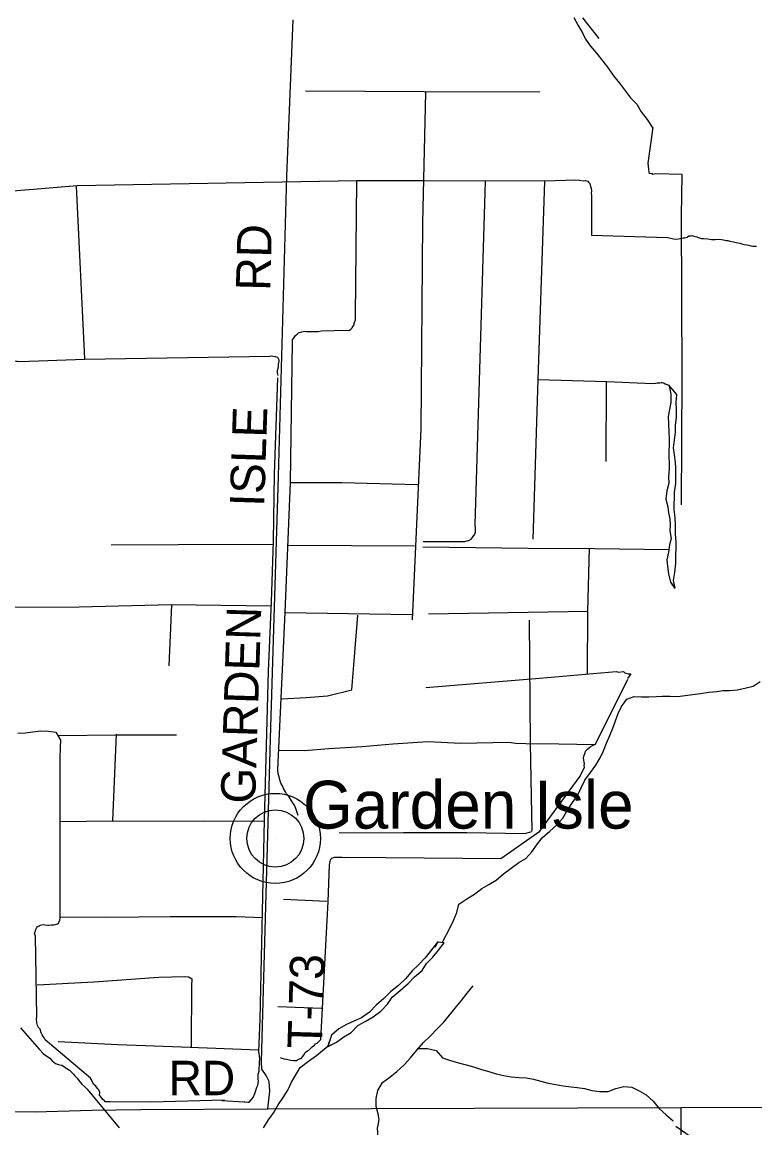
# Model space of a CAD drawing. Extents: x 1985906 to 2277390, y 930619 to 1324581.
# Drawn here: x 2099199 to 2105587, y 1093182 to 1102819 of the extents above; entities that cross this region are included whole.
import ezdxf

# ---------------------------------------------------------------- set-up
doc = ezdxf.new("R2010")
doc.units = 0
for name, color, linetype in [('GM_X_County_Road', 7, 'Continuous'), ('GM_X_County_Road_Text', 7, 'Continuous'), ('GM_X_Minor_Lake', 7, 'Continuous'), ('GM_X_Minor_River', 7, 'Continuous'), ('GM_X_Rail_Line', 7, 'Continuous'), ('GM_X_Township_Road', 7, 'Continuous'), ('GM_X_Township_Road_Text', 7, 'Continuous'), ('GM_X_Unincorporated', 7, 'Continuous'), ('GM_X_Unincorporated_Location', 7, 'Continuous'), ('GM_X_Unincorporated_Text', 7, 'Continuous')]:
    doc.layers.add(name, color=color, linetype=linetype)

msp = doc.modelspace()

# ---------------------------------------------------------------- linework, layer by layer
at = {"layer": 'GM_X_County_Road'}
msp.add_lwpolyline([(2096602.2, 1093345.8), (2098143.8, 1093324.5), (2099311.9, 1093322.1), (2099807.6, 1093337.6), (2100235.1, 1093343), (2101341, 1093348.4), (2104943.8, 1093359.5), (2106579.6, 1093366.5), (2107583.4, 1093382)], dxfattribs=at)
at = {"layer": 'GM_X_Minor_Lake'}
for points in [[(2104840.6, 1099651), (2104853.9, 1099575.2), (2104854.7, 1099504.9), (2104843.5, 1099442.9), (2104830.4, 1099383), (2104833.2, 1099314.7), (2104836, 1099244.4), (2104839, 1099188.1), (2104840.1, 1099135.9), (2104837.1, 1099083.8), (2104836.1, 1099029.6), (2104839.3, 1098979.3), (2104838.4, 1098929.2), (2104833.1, 1098857), (2104836.1, 1098800.8), (2104818.8, 1098732.8), (2104809.5, 1098660.8), (2104828.4, 1098594.2), (2104833.5, 1098541.9), (2104844.6, 1098491.5), (2104847.6, 1098435.2), (2104846.7, 1098385.1), (2104857.6, 1098318.6), (2104842.5, 1098262.7), (2104833.4, 1098200.7), (2104820.1, 1098132.7), (2104825.2, 1098078.4), (2104834, 1098010), (2104850.8, 1097937.4), (2104892.1, 1097886.4)], [(2104840.6, 1099650.6), (2104853.9, 1099575.2), (2104854.7, 1099504.9), (2104843.5, 1099442.9), (2104830.4, 1099383), (2104833.2, 1099314.7), (2104836, 1099244.4), (2104839, 1099188.1), (2104840.1, 1099135.9), (2104837.1, 1099083.8), (2104836.1, 1099029.6), (2104839.3, 1098979.3), (2104838.4, 1098929.2), (2104833.1, 1098857), (2104836.1, 1098800.8), (2104818.8, 1098732.8), (2104809.5, 1098660.8), (2104828.4, 1098594.2), (2104833.5, 1098541.9), (2104844.6, 1098491.5), (2104847.6, 1098435.2), (2104846.7, 1098385.1), (2104857.6, 1098318.6), (2104842.5, 1098262.7), (2104833.4, 1098200.7), (2104820.1, 1098132.7), (2104825.2, 1098078.4), (2104834, 1098010), (2104850.8, 1097937.4), (2104888.4, 1097884)], [(2104892.1, 1097886.4), (2104877.2, 1097952.9), (2104888.5, 1098021), (2104898, 1098103.1), (2104897.2, 1098171.3), (2104900.4, 1098237.5), (2104899.3, 1098287.7), (2104894.5, 1098360.1), (2104895.8, 1098432.3), (2104893, 1098500.6), (2104884.2, 1098571), (2104886.9, 1098719.5), (2104896.3, 1098797.6), (2104897.5, 1098861.8), (2104898.7, 1098932), (2104895.7, 1098984.3), (2104886.7, 1099048.7), (2104877.8, 1099109.1), (2104885, 1099177.2), (2104894.2, 1099243.2), (2104895.3, 1099303.4), (2104904.7, 1099377.5), (2104903.9, 1099443.8), (2104900.9, 1099504.1), (2104906.2, 1099574.2), (2104840.3, 1099651.3)], [(2104892.1, 1097886.4), (2104877.2, 1097952.9), (2104888.5, 1098021), (2104898, 1098103.1), (2104897.2, 1098171.3), (2104900.4, 1098237.5), (2104899.3, 1098287.7), (2104894.5, 1098360.1), (2104895.8, 1098432.3), (2104893, 1098500.6), (2104884.2, 1098571), (2104886.9, 1098719.5), (2104896.3, 1098797.6), (2104897.5, 1098861.8), (2104898.7, 1098932), (2104895.7, 1098984.3), (2104886.7, 1099048.7), (2104877.8, 1099109.1), (2104885, 1099177.2), (2104894.2, 1099243.2), (2104895.3, 1099303.4), (2104904.7, 1099377.5), (2104903.9, 1099443.8), (2104900.9, 1099504.1), (2104906.2, 1099574.2), (2104840.6, 1099651)], [(2101862.4, 1093889.6), (2101938.8, 1093930.4), (2102003.9, 1093975.3), (2102066.9, 1094012.2), (2102126.3, 1094075.3), (2102189.2, 1094110.2), (2102260.3, 1094149), (2102325.5, 1094200), (2102384.9, 1094259.1), (2102426.2, 1094320.5), (2102495.6, 1094379.4), (2102563, 1094440.3), (2102618.3, 1094499.5), (2102685.6, 1094552.4), (2102724.9, 1094615.9), (2102780.2, 1094669), (2102827.5, 1094730.3), (2102876.9, 1094795.6), (2102820, 1094799.9)], [(2102820, 1094799.9), (2102713.7, 1094664.3), (2102654.4, 1094603.2), (2102599.1, 1094550), (2102543.7, 1094482.8), (2102480.3, 1094423.8), (2102411, 1094368.9), (2102351.6, 1094309.9), (2102286.3, 1094252.9), (2102226.8, 1094189.8), (2102157.6, 1094140.9), (2102090.8, 1094112.1), (2102027.9, 1094083.2), (2101958.9, 1094044.4), (2101895.6, 1093991.4), (2101862.4, 1093889.6)], [(2102799.2, 1094757.1), (2102826.1, 1094807.8), (2102713.7, 1094664.3), (2102654.4, 1094603.2), (2102599.1, 1094550), (2102543.7, 1094482.8), (2102480.3, 1094423.8), (2102411, 1094368.9), (2102351.6, 1094309.9), (2102286.3, 1094252.9), (2102226.8, 1094189.8), (2102157.6, 1094140.9), (2102090.8, 1094112.1), (2102027.9, 1094083.2), (2101958.9, 1094044.4), (2101895.6, 1093991.4), (2101865.8, 1093900.1)], [(2101869.8, 1093893.5), (2101938.8, 1093930.4), (2102003.9, 1093975.3), (2102066.9, 1094012.2), (2102126.3, 1094075.3), (2102189.2, 1094110.2), (2102260.3, 1094149), (2102325.5, 1094200), (2102384.9, 1094259.1), (2102426.2, 1094320.5), (2102495.6, 1094379.4), (2102563, 1094440.3), (2102618.3, 1094499.5), (2102685.6, 1094552.4), (2102724.9, 1094615.9), (2102780.2, 1094669), (2102827.5, 1094730.3), (2102876.9, 1094795.6), (2102822.1, 1094799.7)]]:
    msp.add_lwpolyline(points, dxfattribs=at)
at = {"layer": 'GM_X_Minor_River'}
for points in [[(2104008.4, 1102858.1), (2104047.2, 1102790.1), (2104085.9, 1102720), (2104110.4, 1102670), (2104155, 1102610), (2104205.8, 1102548.1), (2104262.5, 1102480.2), (2104309.3, 1102414.2), (2104353.9, 1102352.2), (2104406.7, 1102288.3), (2104451.3, 1102228.4), (2104502.1, 1102160.4), (2104556.8, 1102102.6), (2104595.5, 1102036.5), (2104648.2, 1101970.6), (2104698.3, 1101894)], [(2101668.8, 1102221.2), (2102703.9, 1102213.5), (2103711, 1102212.4)], [(2102601.6, 1097610.9), (2102677.5, 1099273.5), (2102691.5, 1101069.7), (2102717.9, 1102205.2)], [(2104947.3, 1098612), (2104953.1, 1099725.9), (2104946, 1101127), (2104952.5, 1101490.2), (2104723.5, 1101496.6), (2104697.2, 1101491.1), (2104691.3, 1101499.2), (2104669.2, 1101497.6), (2104665.5, 1101513.8), (2104661.9, 1101537.9), (2104656.8, 1101590.2), (2104700.5, 1101900.5)], [(2104692.4, 1101870.2), (2104692.3, 1101869.9)], [(2098802.2, 1101322.5), (2099678, 1101394.1), (2102117.2, 1101437.9), (2102694.1, 1101438.9), (2103755.5, 1101436.8), (2104023, 1101443.7), (2104059.1, 1101443), (2104091.2, 1101436.4), (2104111.3, 1101438), (2104131.3, 1101433.6), (2104137.2, 1101423.5), (2104149, 1101411.2), (2104154.6, 1101387), (2104158.4, 1101372.9), (2104163.9, 1101346.7), (2104159.6, 1101328.7), (2104161.2, 1101306.6), (2104163.1, 1100963.3), (2104824.1, 1100940.7), (2104892.2, 1100927.3), (2104920.4, 1100930.8), (2104960.7, 1100938.1), (2104974.8, 1100937.8), (2104995, 1100945.4), (2105011.3, 1100955.2), (2105031.4, 1100956.8), (2105037.5, 1100958.7), (2105055.5, 1100954.3), (2105067.5, 1100952.1), (2105081.5, 1100947.8), (2105091.5, 1100941.6), (2105121.4, 1100933), (2105139.5, 1100932.6), (2105177.7, 1100929.9), (2105209.7, 1100923.3), (2105241.9, 1100924.7), (2105278.1, 1100926), (2105312.2, 1100921.3), (2105336.3, 1100916.9), (2105352.3, 1100914.5), (2105368.3, 1100910.2), (2105400.4, 1100905.6), (2105422.4, 1100899.2), (2105456.4, 1100892.5), (2105472.4, 1100886.2), (2105490.4, 1100881.8), (2105516.5, 1100877.3), (2105534.5, 1100874.9), (2105550.5, 1100870.6), (2105568.5, 1100866.3), (2105586.6, 1100865.9), (2105600.7, 1100867.7)], [(2099745.5, 1099883.4), (2099673.8, 1101388.1)], [(2101606.2, 1095905.8), (2101592.7, 1095940.1), (2101587, 1095956.3), (2101575.5, 1095988.6), (2101559.9, 1096015), (2101546.2, 1096033.3), (2101526.6, 1096065.8), (2101505, 1096092.3), (2101495.3, 1096110.6), (2101477.7, 1096139), (2101468.1, 1096163.3), (2101454.4, 1096187.6), (2101444.9, 1096215.9), (2101439.3, 1096240.1), (2101431.8, 1096268.4), (2101428.4, 1096304.6), (2101493.1, 1097674.2), (2101539.4, 1098807.4), (2101555.3, 1100033.5), (2101557.6, 1100049.5), (2101563.9, 1100061.5), (2101570.1, 1100071.4), (2101582.5, 1100089.2), (2101596.7, 1100099), (2101609, 1100110.8), (2101617.1, 1100114.6), (2101637.3, 1100120.3), (2101659.5, 1100125.9), (2101679.6, 1100123.5), (2101697.7, 1100123.1), (2101731.8, 1100122.5), (2101778.1, 1100123.6), (2101808.3, 1100127.1), (2102029.5, 1100134.9), (2102041.6, 1100132.6), (2102053.7, 1100134.4), (2102065.9, 1100144.2), (2102076.2, 1100156.1), (2102084.4, 1100168), (2102092.7, 1100181.8), (2102094.9, 1100191.8), (2102097.1, 1100201.8), (2102105.5, 1100225.8), (2102105.8, 1100239.8), (2102106.1, 1100255.9), (2102117.1, 1101433.9)], [(2102694.1, 1098291.6), (2103058, 1098292.7), (2103088.3, 1098300.2), (2103094.3, 1098300.1), (2103114.6, 1098311.7), (2103122.9, 1098323.6), (2103131.2, 1098335.5), (2103145.6, 1098357.3), (2103149.9, 1098375.3), (2103152.6, 1098409.3), (2103149.1, 1098439.5), (2103238.7, 1101428.6)], [(2103655.4, 1098313.4), (2103698.4, 1099703.6), (2103755.4, 1101430.8)], [(2097614.5, 1099873.8), (2099040, 1099890.8), (2099068.2, 1099892.3), (2099078.1, 1099886.1), (2099096.1, 1099881.7), (2099104.1, 1099875.5), (2099126, 1099867.1), (2099150.1, 1099864.6), (2099158.1, 1099864.5), (2099180.2, 1099860), (2099747.4, 1099881.3), (2101358.1, 1099908.8), (2101370.2, 1099910.6), (2101386.2, 1099906.3), (2101404.3, 1099903.9), (2101424.3, 1099899.5), (2101437.9, 1099875.2), (2101437.7, 1099863.1), (2101431.2, 1099837.2), (2101430.8, 1099813.1), (2101422.1, 1099779.1), (2101421.8, 1099761.1), (2101427.4, 1099738.9)], [(2100940.6, 1093419.5), (2101133.4, 1093407.8), (2101141.4, 1093407.6), (2101167.5, 1093405.1), (2101179.6, 1093406.9), (2101196, 1093426.7), (2101212.5, 1093446.4), (2101227.2, 1093480.3), (2101233.5, 1093500.2), (2101246.2, 1093536.1), (2101252.6, 1093554.1), (2101259.2, 1093586), (2101257.7, 1093612.1), (2101258.3, 1093650.3), (2101264.8, 1093676.2), (2101265.3, 1093702.3), (2101267.7, 1093724.4), (2101268.2, 1093752.5), (2101272.8, 1093782.5), (2101267.2, 1093810.7), (2101261.8, 1093846.9), (2101272.9, 1094129.7), (2101300.4, 1095331.5), (2101312, 1095865.2), (2101347.2, 1097163.2), (2101372.1, 1097766.9), (2101391.6, 1098294.4), (2101398, 1098878.4), (2101429.1, 1099718.8)], [(2103698.4, 1099705.6), (2104295.1, 1099688.2), (2104694.8, 1099670.6), (2104719, 1099672.1), (2104723, 1099672), (2104735.1, 1099675.8), (2104759.2, 1099675.4), (2104769.3, 1099677.2), (2104777.4, 1099677), (2104789.4, 1099674.8), (2104803.8, 1099666.3), (2104813.3, 1099662.3), (2104835.6, 1099656.2), (2104840.6, 1099650.6)], [(2104290.7, 1098989.8), (2104293.1, 1099688.3)], [(2104850.9, 1099643.8), (2104851.1, 1099643.5)], [(2101535.4, 1098805.5), (2101985.7, 1098806.9), (2102646.8, 1098790.3)], [(2099975.8, 1098263.2), (2100560.9, 1098266.1), (2101387.1, 1098270.4)], [(2101521.6, 1098259.8), (2102619.1, 1098254.9)], [(2102691.3, 1098245.5), (2103609.8, 1098234), (2104192.7, 1098232.9), (2104835.8, 1098222.7)], [(2104126.9, 1097140.3), (2104130.7, 1097686.2), (2104144.5, 1098233.9)], [(2097728.3, 1097693.8), (2098221, 1097706.5), (2098784, 1097715.9), (2099087.7, 1097720.1), (2099696.8, 1097722.5), (2100499.2, 1097743.4), (2101371.5, 1097730.8)], [(2100481.6, 1097207.8), (2100503.2, 1097741.3)], [(2102741.2, 1097662.5), (2104134.7, 1097686.1)], [(2101463.5, 1096920.1), (2101674.8, 1096932.1), (2101860, 1096948.7), (2102072, 1096998.8), (2102125.9, 1097650.1)], [(2101493.1, 1097674.2), (2102596.4, 1097657.2)], [(2103644.1, 1095768.5), (2103631.6, 1096531.5), (2103622.7, 1097605.5)], [(2102717.7, 1097020.6), (2103710.2, 1097102.1), (2104378.6, 1097159.6), (2104396.5, 1097153.2), (2104440.9, 1097158.4), (2104452.7, 1097148.1), (2104482.7, 1097139.5), (2104504.8, 1097139.1), (2104476, 1097097.5)], [(2101447.9, 1093795.2), (2101463.8, 1093788.9), (2101483.9, 1093784.5), (2101503.9, 1093780.1), (2101537.9, 1093773.4), (2101564, 1093768.9), (2101590.1, 1093770.4), (2101598.3, 1093774.3), (2101622.6, 1093785.8), (2101630.7, 1093787.7), (2101647, 1093803.4), (2101657.4, 1093821.3), (2101667.8, 1093839.2), (2101688.1, 1093852.8), (2101698.3, 1093858.7), (2101718.8, 1093880.4), (2101729, 1093888.2), (2101747.3, 1093903.9), (2101757.5, 1093913.7), (2101771.8, 1093921.5), (2101792.2, 1093939.2), (2101804.5, 1093953), (2101866.1, 1095154.1), (2101879.9, 1095473), (2101882.2, 1095489), (2101884.5, 1095505), (2101886.7, 1095515), (2101890.8, 1095523), (2101899.1, 1095532.8), (2101923.4, 1095542.4), (2101941.4, 1095542.1), (2101969.6, 1095541.5), (2101987.7, 1095541.2), (2102011.7, 1095538.7), (2102035.9, 1095542.3), (2103372.5, 1095528.8), (2103712.4, 1095767.2), (2104062.7, 1096246.3), (2104100.3, 1096325.9), (2104098.5, 1096335.9), (2104100.9, 1096358), (2104099, 1096366), (2104095.5, 1096390.2), (2104093.7, 1096404.3), (2104098.2, 1096430.3), (2104106.6, 1096450.2), (2104110.8, 1096464.2), (2104127.2, 1096481.9), (2104149.7, 1096503.6), (2104170.1, 1096515.2), (2104196.4, 1096526.8), (2104479.9, 1097093.4)], [(2102862.5, 1094799.7), (2102929.5, 1094927.1), (2102958.8, 1094990.8), (2102988.2, 1095060.5), (2103005.5, 1095132.4), (2103074.7, 1095177.2), (2103141.8, 1095220.1), (2103207, 1095267.1), (2103267.9, 1095302), (2103330.9, 1095341), (2103394.2, 1095396), (2103463.5, 1095446.8), (2103528.6, 1095493.8), (2103589.6, 1095528.7), (2103642.9, 1095587.9), (2103690.4, 1095657.3), (2103731.5, 1095708.7), (2103798.9, 1095767.6), (2103856.1, 1095820.7), (2103913.5, 1095881.8), (2103946.8, 1095943.4), (2103996.3, 1096016.7), (2104039.7, 1096080.1), (2104071, 1096145.8), (2104104.3, 1096213.4), (2104153.8, 1096280.7), (2104201.2, 1096344), (2104238.5, 1096407.5), (2104267.7, 1096467.2), (2104293, 1096534.9), (2104322.3, 1096600.6), (2104347.6, 1096666.4), (2104394.1, 1096794), (2104423.4, 1096855.6), (2104470.8, 1096919), (2104535.5, 1096941.8), (2104597.8, 1096938.6), (2104662.1, 1096939.4), (2104728.5, 1096942.1), (2104778.8, 1096945.2), (2104849.1, 1096943.8), (2104913.4, 1096940.6), (2104977.9, 1096951.4), (2105042.4, 1096958.2), (2105112.9, 1096968.9), (2105185.5, 1096979.6), (2105253.9, 1096986.3), (2105306.3, 1096993.3), (2105366.6, 1096994.2), (2105433.1, 1096999), (2105499.7, 1097013.7), (2105570.3, 1097030.5), (2105633.4, 1097071.4)], [(2099162.5, 1096620.7), (2099228.9, 1096625.5), (2099293.4, 1096632.3), (2099361.9, 1096641), (2099428.2, 1096639.8), (2099492.4, 1096630.5), (2099533.3, 1096561.5), (2099530.2, 1096499.3), (2099528.5, 1096400.2)], [(2099512.4, 1096602), (2100022.7, 1096608.3), (2100545.3, 1096606.4)], [(2099989.2, 1095862.3), (2100020.7, 1096612.4)], [(2101441.5, 1096474.9), (2101660.5, 1096470.7), (2101873.9, 1096488.8), (2102163.7, 1096507.3), (2102429.5, 1096528.3), (2102735.4, 1096548.6), (2103022.6, 1096535.1), (2103442.9, 1096543.1), (2103501, 1096534), (2103589.4, 1096532.3), (2103876.8, 1096528.8), (2104192.3, 1096522.8)], [(2100962, 1093422.2), (2100321.2, 1093405.2), (2099967.5, 1093407.9), (2099957.4, 1093408.1), (2099939.3, 1093408.5), (2099933.3, 1093408.6), (2099923.3, 1093408.8), (2099917.4, 1093416.9), (2099901.5, 1093429.3), (2099887.8, 1093449.6), (2099874, 1093465.9), (2099876.5, 1093490), (2099868.8, 1093512.2), (2099857, 1093526.5), (2099841.3, 1093546.8), (2099825.4, 1093559.2), (2099813.7, 1093579.5), (2099804.1, 1093599.7), (2099796.3, 1093613.9), (2099588.4, 1093790.5), (2099400.2, 1093950.6), (2099396.3, 1093954.8), (2099390.5, 1093966.9), (2099382.6, 1093977.1), (2099374.9, 1093993.3), (2099365.1, 1094009.5), (2099355.6, 1094041.8), (2099341.9, 1094058.1), (2099334.1, 1094074.4), (2099328.5, 1094098.6), (2099325.1, 1094132.7), (2099327.5, 1094152.8), (2099315.8, 1094851.5), (2099310.1, 1094869.7), (2099308.3, 1094879.7), (2099314.6, 1094897.7), (2099314.8, 1094903.7), (2099327.3, 1094929.6), (2099333.4, 1094937.5), (2099347.6, 1094943.2), (2099355.8, 1094949.1), (2099384, 1094954.6), (2099400.1, 1094952.2), (2099424.1, 1094949.8), (2099434.2, 1094949.6), (2099456.3, 1094951.2), (2099476.4, 1094952.8), (2099490.5, 1094954.5), (2099516.9, 1094964.1), (2099525.3, 1094986), (2099527.4, 1094990), (2099529.8, 1095016), (2099530.6, 1096407)], [(2099528.7, 1095851), (2099995.2, 1095858.2), (2100793.2, 1095855), (2101315.9, 1095859.1)], [(2101963.3, 1095752.4), (2102524.2, 1095755.8), (2103077, 1095755.3), (2103581.4, 1095747.6), (2103642, 1095764.6)], [(2101476.6, 1095175.6), (2101856.2, 1095158.3)], [(2099523.9, 1095022.1), (2099933.9, 1095018.3), (2100492.9, 1095023.7), (2101065.8, 1095022.8), (2101298.8, 1095016.4)], [(2099330.4, 1094429.7), (2099825.4, 1094454.4), (2100391, 1094495.8), (2100614.2, 1094501.6), (2100650.3, 1094498.9), (2100654.3, 1094494.8), (2100678.1, 1094480.3), (2100679.9, 1094466.2), (2100677.7, 1094458.2), (2100675.5, 1094442.2), (2100671.6, 1093886.3)], [(2102299.4, 1093188.8), (2102312.7, 1093254.8), (2102301.5, 1093305.2), (2102286.6, 1093369.7), (2102285.8, 1093438), (2102301.1, 1093508), (2102340.5, 1093577.5), (2102403.7, 1093624.4), (2102466.9, 1093673.4), (2102530.2, 1093732.4), (2102583.6, 1093791.6), (2102639, 1093858.8), (2102698.5, 1093925.9), (2102757.9, 1093985), (2102817.3, 1094046.1), (2102872.5, 1094101.2), (2102923.9, 1094164.5), (2102975.3, 1094225.7), (2103028.7, 1094292.9), (2103078.1, 1094356.2), (2103131.5, 1094421.4)], [(2101427.7, 1094241.2), (2101809.4, 1094225.9)], [(2099328.4, 1094194.6), (2099328.5, 1094194)], [(2099185, 1094053.1), (2099348.5, 1093867.3), (2099386, 1093828.5), (2099397.9, 1093818.2), (2099421.7, 1093803.7), (2099439.6, 1093789.3), (2099461.3, 1093766.8), (2099489, 1093744.2), (2099515, 1093733.7), (2099527, 1093731.5), (2099545, 1093727.1), (2099568.9, 1093714.6), (2099582.8, 1093702.3), (2099612.6, 1093683.7), (2099632.3, 1093663.2), (2099648.1, 1093648.9), (2099656, 1093638.7), (2099679.7, 1093616.1), (2099703.3, 1093583.6), (2099721, 1093563.2), (2099744.7, 1093538.6), (2099766.4, 1093520.1), (2100045.9, 1093183.6)], [(2099514.5, 1093934.4), (2100034.7, 1093908.4), (2100587.2, 1093887.9), (2101260.1, 1093863)], [(2101302.3, 1093183.8), (2101345.7, 1093251.2), (2101393.1, 1093316.5), (2101430.4, 1093382.1), (2101473.8, 1093447.5), (2101515.2, 1093510.9), (2101548.6, 1093580.5), (2101623.2, 1093707.6), (2101696.6, 1093764.4), (2101765.8, 1093813.2), (2101865.8, 1093896.1)], [(2102650.5, 1093874.8), (2102733.8, 1093875.1), (2102807.8, 1093855.6), (2102865, 1093792.3), (2102932.9, 1093768.9), (2103002.9, 1093749.5), (2103069, 1093732.2), (2103133, 1093712.9), (2103202.9, 1093689.5), (2103268.9, 1093672.2), (2103332.9, 1093652.9), (2103399, 1093637.6), (2103463.1, 1093628.3), (2103529.3, 1093621), (2103593.6, 1093617.8), (2103657.7, 1093606.5), (2103785.8, 1093572), (2103851.9, 1093558.7), (2103916, 1093549.4), (2103984.2, 1093540.1), (2104036.4, 1093535.1), (2104102.5, 1093523.8), (2104166.6, 1093508.5), (2104232.7, 1093499.2), (2104307.1, 1093499.8), (2104373.9, 1093526.6), (2104444.6, 1093543.3), (2104512.8, 1093536), (2104576.6, 1093504.7), (2104640.3, 1093469.4), (2104699.6, 1093414.1), (2104752.7, 1093350.8), (2104814.1, 1093295.4), (2104875.5, 1093244.1)], [(2102294.8, 1093185.4), (2102299.9, 1093087.5)], [(2104896.8, 1093197.3), (2105013.5, 1093116.3), (2105026.6, 1093050.3), (2105057.7, 1092986.6), (2105132.2, 1092969.7), (2105204.2, 1092982.9), (2105274.7, 1092967.9), (2105339.3, 1092940.8), (2105404.1, 1092901.7), (2105471.4, 1092832.5), (2105524.2, 1092793.2)]]:
    msp.add_lwpolyline(points, dxfattribs=at)
at = {"layer": 'GM_X_Rail_Line'}
msp.add_lwpolyline([(2104082.8, 1102855.7), (2104226.2, 1102675.5)], dxfattribs=at)
at = {"layer": 'GM_X_Township_Road'}
for points in [[(2101341, 1093348.4), (2101358.5, 1093500.8), (2101352.2, 1093587.1), (2101325.9, 1093639.1), (2101289.6, 1093693.2), (2101285.3, 1093759.3), (2101366.9, 1096675.6), (2101435, 1098861.8), (2101507.6, 1101475.2), (2101562.8, 1102839.1)], [(2104945.2, 1093056.6), (2104943.8, 1093359.5)]]:
    msp.add_lwpolyline(points, dxfattribs=at)
at = {"layer": 'GM_X_Unincorporated'}
for radius in [392.8, 249]:
    msp.add_circle((2101406.5, 1095704.5), radius, dxfattribs=at)
at = {"layer": 'GM_X_Unincorporated_Location'}
msp.add_line((2101406.5, 1095704.5), (2101406.5, 1095704.5), dxfattribs=at)

# ---------------------------------------------------------------- texts
at = {"layer": 'GM_X_County_Road_Text'}
msp.add_text('RD', height=300, rotation=0.00001, dxfattribs=at).set_placement((2100477, 1093466.6))
at = {"layer": 'GM_X_Township_Road_Text'}
for s, rotation, p in [('RD', 88.51842, (2101362.2, 1100475.2)), ('ISLE', 88.15223, (2101309.4, 1098592.8)), ('GARDEN', 88.18416, (2101230.1, 1096004.4)), ('T-73', 88.23249, (2101811.4, 1093869.3))]:
    msp.add_text(s, height=300, rotation=rotation, dxfattribs=at).set_placement(p)
at = {"layer": 'GM_X_Unincorporated_Text'}
msp.add_text('Garden Isle', height=417, rotation=0.00001, dxfattribs=at).set_placement((2101647.4, 1095790.4))

doc.saveas('drawing.dxf')
